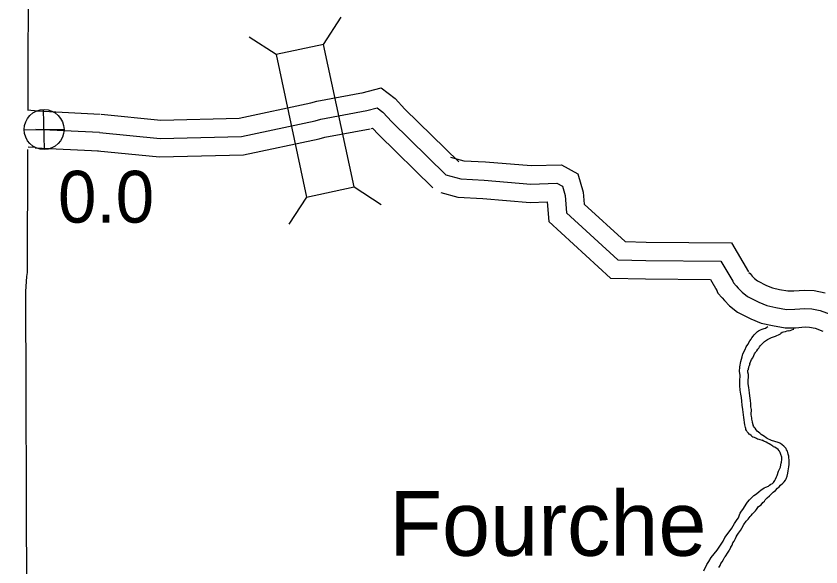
# Model space of a CAD drawing. Extents: x -83719 to 153526, y -11835 to 11446.
# Drawn here: x -4789 to -4570, y -1380 to -1230.2 of the extents above; entities that cross this region are included whole.
import ezdxf

# ---------------------------------------------------------------- set-up
doc = ezdxf.new("R2010")
doc.units = 0
for name, color, linetype in [('Level 10', 7, 'Continuous'), ('Level 11', 7, 'Continuous'), ('Level 2', 7, 'Continuous'), ('Level 20', 7, 'Continuous'), ('Level 25', 7, 'Continuous'), ('Level 26', 7, 'Continuous'), ('Level 59', 7, 'Continuous'), ('Level 9', 7, 'Continuous')]:
    doc.layers.add(name, color=color, linetype=linetype)

msp = doc.modelspace()

# ---------------------------------------------------------------- linework, layer by layer
at = {"layer": 'Level 10'}
for points in [[(-4694.85, -1251.09), (-4689.64, -1249.67), (-4685.81, -1252.6), (-4683.19, -1255.48), (-4668.57, -1269.81)], [(-4765.81, -1256.85), (-4749.56, -1258.48), (-4728.28, -1257.97), (-4708.77, -1253.8), (-4707.12, -1253.37), (-4694.47, -1251)], [(-4783.33, -1256), (-4766.07, -1256.83)], [(-4766.81, -1266.8), (-4749.93, -1268.49), (-4727.1, -1267.94), (-4706.48, -1263.54), (-4704.94, -1263.14), (-4692.62, -1260.82)], [(-4692.24, -1260.74), (-4691.99, -1260.67), (-4690.39, -1262.42), (-4675.57, -1276.95)], [(-4783.81, -1265.99), (-4766.55, -1266.82)], [(-4670.76, -1268.56), (-4667.21, -1269.52), (-4661.31, -1269.82), (-4648.82, -1270.87), (-4640.61, -1270.62), (-4636.15, -1273.11), (-4634.68, -1278.08), (-4634.4, -1281.31), (-4623.24, -1291.53), (-4617.6, -1291.66), (-4594.33, -1291.83), (-4589.71, -1299.75)], [(-4673.38, -1278.21), (-4668.79, -1279.45), (-4661.98, -1279.8), (-4649.09, -1280.89), (-4644.49, -1280.75), (-4644.03, -1286.05), (-4627.23, -1301.44), (-4617.76, -1301.66), (-4600.1, -1301.79), (-4598.35, -1304.79)], [(-4589.6, -1299.93), (-4589.32, -1300.24), (-4588.76, -1300.92), (-4588.11, -1301.6), (-4587.33, -1302.22), (-4584.86, -1303.45), (-4583.25, -1304.14), (-4581.32, -1304.55), (-4578.99, -1304.95), (-4577.38, -1304.93), (-4574.48, -1304.72), (-4571.84, -1304.83), (-4568.85, -1305.46)], [(-4598.57, -1304.36), (-4598.03, -1305.54), (-4596.88, -1306.79), (-4596.27, -1307.54), (-4594.87, -1309.01), (-4592.72, -1310.71), (-4589.06, -1312.53), (-4586.3, -1313.72), (-4583.21, -1314.38), (-4579.79, -1314.96), (-4576.95, -1314.93), (-4574.32, -1314.73), (-4573.1, -1314.78), (-4571.61, -1315.1), (-4569.54, -1315.86)]]:
    msp.add_lwpolyline(points, dxfattribs=at)
at = {"layer": 'Level 11'}
for points in [[(-4783.09, -1256.02), (-4785.85, -1255.75)], [(-4784.05, -1265.97), (-4785.64, -1265.82)]]:
    msp.add_lwpolyline(points, dxfattribs=at)
at = {"layer": 'Level 2'}
for points in [[(-4784, -777.22), (-4783.95, -778), (-4784.79, -864.81), (-4785.29, -945.09), (-4785.27, -951.82), (-4785.85, -1033.84), (-4785.67, -1038.4), (-4786.15, -1123.08), (-4786.11, -1125.91), (-4785.33, -1210.49), (-4785.68, -1213.32), (-4785.8, -1255.75)], [(-4785.83, -1266.47), (-4785.93, -1299.9), (-4786.16, -1301), (-4786.44, -1305.07)], [(-4786.44, -1305.07), (-4786.12, -1388.48), (-4786.33, -1475.9), (-4787.13, -1563.92), (-4787.88, -1651.04), (-4788.96, -1737.86), (-4788.35, -1824.67), (-4787.62, -1912.41), (-4786.93, -2000.34), (-4786.42, -2063.83)]]:
    msp.add_lwpolyline(points, dxfattribs=at)
at = {"layer": 'Level 20'}
for p, q in [((-4705.3, -1237.93), (-4700.52, -1230.54)), ((-4718.21, -1240.68), (-4725.6, -1235.9)), ((-4697.04, -1276.66), (-4689.65, -1281.44)), ((-4709.94, -1279.41), (-4714.73, -1286.8))]:
    msp.add_line(p, q, dxfattribs=at)
msp.add_lwpolyline([(-4718.21, -1240.68), (-4709.94, -1279.41), (-4697.04, -1276.66), (-4705.3, -1237.93)], close=True, dxfattribs=at)
at = {"layer": 'Level 26'}
for p, q in [((-4781.23, -1266.47), (-4781.48, -1255.62)), ((-4786.78, -1261.17), (-4775.93, -1260.92))]:
    msp.add_line(p, q, dxfattribs=at)
msp.add_circle((-4781.35, -1261.05), 5.43, dxfattribs=at)
at = {"layer": 'Level 59'}
for points in [[(-4766.31, -1261.83), (-4749.74, -1263.48), (-4727.69, -1262.95), (-4707.62, -1258.67), (-4706.03, -1258.26), (-4693.54, -1255.91)], [(-4693.54, -1255.91), (-4690.72, -1255.14), (-4689.21, -1256.3), (-4686.79, -1258.95), (-4672.07, -1273.38)], [(-4766.31, -1261.83), (-4783.57, -1261)], [(-4672.07, -1273.38), (-4668, -1274.49), (-4661.64, -1274.81), (-4648.96, -1275.88), (-4641.84, -1275.66), (-4640.37, -1276.48), (-4639.62, -1279.01), (-4639.21, -1283.68), (-4625.24, -1296.48), (-4617.68, -1296.66), (-4597.22, -1296.81), (-4594.03, -1302.27)], [(-4594.03, -1302.27), (-4593.82, -1302.73), (-4593.1, -1303.51), (-4592.51, -1304.23), (-4591.49, -1305.31), (-4590.03, -1306.47), (-4586.96, -1307.99), (-4584.77, -1308.93), (-4582.26, -1309.46), (-4579.39, -1309.96), (-4577.16, -1309.93), (-4574.4, -1309.72), (-4572.47, -1309.81), (-4570.23, -1310.28), (-4567.51, -1311.28)]]:
    msp.add_lwpolyline(points, dxfattribs=at)
at = {"layer": 'Level 9'}
for points in [[(-4588.93, -1344.35), (-4589.04, -1344.28), (-4589.38, -1343.99), (-4589.52, -1343.86), (-4589.69, -1343.66), (-4589.89, -1343.47), (-4590.06, -1343.24), (-4590.17, -1343.08), (-4590.31, -1342.88), (-4590.45, -1342.65), (-4590.48, -1342.55), (-4590.49, -1342.35), (-4590.56, -1342.09), (-4590.67, -1341.69), (-4590.71, -1341.39), (-4590.97, -1339.33), (-4591.29, -1337.21), (-4591.42, -1336.01), (-4591.55, -1334.91), (-4591.67, -1333.88), (-4591.86, -1332.99), (-4591.99, -1331.89), (-4592.12, -1330.66), (-4592.12, -1329.46), (-4592, -1327.86), (-4592.16, -1326.86), (-4592.12, -1325.59), (-4591.86, -1324.15), (-4591.5, -1322.84), (-4591.25, -1322), (-4590.68, -1320.82), (-4590.33, -1320.18), (-4589.92, -1319.47), (-4589.35, -1318.52), (-4589.03, -1318.01), (-4588.84, -1317.7), (-4588.48, -1317.2), (-4588.19, -1316.89), (-4587.32, -1315.96), (-4587.02, -1315.76), (-4586.5, -1315.54), (-4586.04, -1315.33), (-4585.51, -1315.12), (-4585.15, -1315.04), (-4584.75, -1314.76), (-4584.51, -1314.62)], [(-4578.88, -1315.83), (-4578.37, -1315.66), (-4577.91, -1315.52), (-4577.52, -1315.34), (-4577.44, -1315.32)], [(-4588.28, -1322.49), (-4588.06, -1322.05), (-4587.83, -1321.68), (-4587.77, -1321.54), (-4587.51, -1321.2), (-4587.16, -1320.79), (-4586.93, -1320.52), (-4586.74, -1320.18), (-4586.52, -1319.88), (-4586.29, -1319.64), (-4585.93, -1319.26), (-4585.35, -1318.68), (-4584.53, -1318.16), (-4584.04, -1317.88), (-4583.48, -1317.63), (-4582.89, -1317.42), (-4582.36, -1317.2), (-4582.06, -1317.06), (-4581.57, -1316.85), (-4581.05, -1316.57), (-4580.96, -1316.51)], [(-4578.88, -1315.83), (-4579.27, -1315.92), (-4579.74, -1316.03), (-4580.17, -1316.12), (-4580.6, -1316.25), (-4580.96, -1316.51)], [(-4589.41, -1324.8), (-4589.38, -1324.69), (-4589.1, -1324.08), (-4588.91, -1323.57), (-4588.59, -1323.1), (-4588.28, -1322.49)], [(-4588.65, -1340.84), (-4588.67, -1340.57), (-4588.79, -1339.81), (-4588.87, -1339.48), (-4588.91, -1339.04), (-4589.02, -1338.51), (-4588.96, -1337.21), (-4589.11, -1336.42), (-4589.13, -1335.55), (-4589.19, -1334.85), (-4589.19, -1334.72), (-4589.24, -1334.08), (-4589.36, -1333.45), (-4589.48, -1332.66), (-4589.65, -1331.2), (-4589.84, -1330.23), (-4589.86, -1329.47), (-4589.73, -1328.16), (-4589.77, -1327.7), (-4589.89, -1327.03), (-4589.87, -1326.47), (-4589.84, -1326.37)], [(-4589.41, -1324.8), (-4589.55, -1325.29), (-4589.71, -1325.66), (-4589.76, -1325.82), (-4589.77, -1325.93), (-4589.82, -1326.07), (-4589.84, -1326.37)], [(-4594.53, -1374.62), (-4594.22, -1374.06), (-4593.97, -1373.48), (-4593.65, -1372.94), (-4593.27, -1372.26), (-4593.11, -1371.79), (-4592.82, -1371.35), (-4592.41, -1370.81), (-4591.89, -1370.06), (-4591.57, -1369.49), (-4591, -1368.44), (-4590.33, -1367.52), (-4589.84, -1367.01), (-4589.26, -1366.29), (-4589, -1365.98), (-4588.68, -1365.58), (-4588.2, -1365.1), (-4587.87, -1364.69), (-4587.58, -1364.35), (-4586.97, -1363.56), (-4586.32, -1363.08), (-4585.87, -1362.5), (-4585.41, -1362.06), (-4585.19, -1361.72), (-4584.67, -1361.17), (-4584.05, -1360.62), (-4583.7, -1360.31), (-4583.27, -1359.97), (-4582.98, -1359.69), (-4582.39, -1359.21), (-4581.81, -1358.59), (-4581.42, -1358.18), (-4581, -1357.77), (-4580.38, -1357.19), (-4580.06, -1356.88), (-4579.64, -1356.4), (-4579.45, -1356), (-4579.2, -1355.32), (-4578.99, -1354.52), (-4578.94, -1353.82), (-4578.8, -1352.78), (-4578.69, -1352.14), (-4578.66, -1351.68), (-4578.64, -1351.28), (-4578.75, -1349.85), (-4578.93, -1349.32), (-4579.04, -1348.89), (-4579.15, -1348.49), (-4579.36, -1348.16), (-4579.53, -1347.77), (-4579.84, -1347.41), (-4580.08, -1347.18), (-4580.62, -1346.79), (-4581.06, -1346.44), (-4581.4, -1346.28), (-4581.7, -1346.16), (-4583.48, -1345.57), (-4584.63, -1345.03), (-4584.97, -1344.84), (-4585.41, -1344.55), (-4585.85, -1344.26), (-4586.25, -1343.94), (-4586.66, -1343.62), (-4587.34, -1343.04), (-4587.65, -1342.68), (-4587.96, -1342.25), (-4588.17, -1341.99), (-4588.34, -1341.73), (-4588.48, -1341.46)], [(-4588.65, -1340.84), (-4588.64, -1341.04), (-4588.59, -1341.2), (-4588.48, -1341.46)], [(-4588.93, -1344.35), (-4588.79, -1344.47), (-4588.56, -1344.63), (-4588.19, -1344.74), (-4587.84, -1344.9), (-4587.55, -1345.01), (-4587.26, -1345.13), (-4586.95, -1345.22), (-4586.68, -1345.31), (-4586.05, -1345.5)], [(-4580.65, -1350.76), (-4580.7, -1350.16), (-4580.95, -1349.4), (-4581.13, -1348.87), (-4581.28, -1348.54), (-4581.38, -1348.41), (-4581.69, -1348.09), (-4582.03, -1347.8), (-4582.23, -1347.7), (-4582.6, -1347.45), (-4582.94, -1347.32), (-4583.11, -1347.19), (-4583.38, -1347), (-4583.68, -1346.77), (-4584.12, -1346.55), (-4584.46, -1346.36), (-4584.93, -1346.07), (-4585.54, -1345.79), (-4585.98, -1345.53), (-4586.05, -1345.5)], [(-4601.89, -1381.06), (-4601.03, -1379.37), (-4600.56, -1378.49), (-4599.85, -1377.4), (-4598.24, -1375.43), (-4597.38, -1374.1), (-4596.61, -1372.95), (-4596.13, -1371.97), (-4595.3, -1370.78), (-4594.24, -1369.42), (-4593.57, -1368.17), (-4592.83, -1367.12), (-4592.45, -1366.64), (-4592.14, -1365.83), (-4591.98, -1365.36), (-4591.66, -1364.85), (-4591.28, -1364.34), (-4590.64, -1363.36), (-4590.35, -1362.89), (-4589.96, -1362.38), (-4589.48, -1361.76), (-4589, -1361.25), (-4588.67, -1360.91), (-4588.28, -1360.6), (-4587.56, -1360.08), (-4586.85, -1359.46), (-4586.42, -1359.11), (-4585.51, -1358.49), (-4585.01, -1358.34), (-4584.32, -1358.03), (-4584.06, -1357.79), (-4583.64, -1357.51), (-4583.24, -1357.26), (-4582.95, -1357.02), (-4582.76, -1356.72), (-4582.6, -1356.51), (-4582.41, -1356.14), (-4582.09, -1355.5), (-4581.9, -1355.1), (-4581.53, -1353.99), (-4581, -1352.87), (-4580.91, -1352.24), (-4580.89, -1351.74), (-4580.77, -1351.47), (-4580.65, -1350.76)], [(-4594.53, -1374.62), (-4595, -1375.4), (-4595.37, -1375.95), (-4596.16, -1377.2)], [(-4597.78, -1380.12), (-4597.4, -1379.57), (-4597.25, -1379.07), (-4596.93, -1378.56), (-4596.54, -1377.95), (-4596.16, -1377.21), (-4596.16, -1377.2)]]:
    msp.add_lwpolyline(points, dxfattribs=at)

# ---------------------------------------------------------------- texts
at = {"layer": 'Level 25'}
msp.add_text('0.0', height=14.08, dxfattribs=at).set_placement((-4777.57, -1286.36))
at = {"layer": 'Level 9'}
msp.add_text('Fourche', height=17.6, dxfattribs=at).set_placement((-4687.49, -1376.96))

doc.saveas('drawing.dxf')
